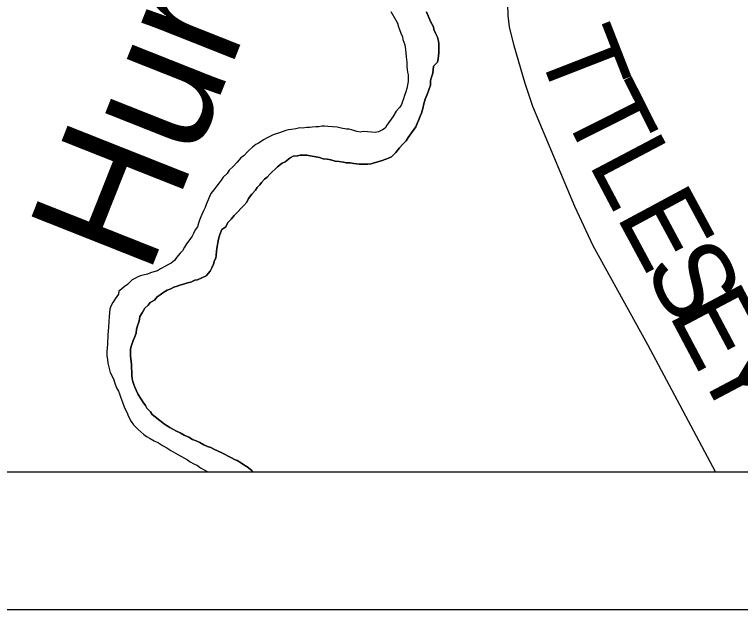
# Model space of a CAD drawing. Extents: x 0 to 34, y 0 to 22.
# Drawn here: x 22.862 to 23.388, y 14 to 14.432 of the extents above; entities that cross this region are included whole.
import ezdxf

# ---------------------------------------------------------------- set-up
doc = ezdxf.new("R2010")
doc.units = 0
for name, color, linetype in [('GM_X_County_Road', 7, 'Continuous'), ('GM_X_County_Road_Text', 7, 'Continuous'), ('GM_X_Major_River', 7, 'Continuous'), ('GM_X_Major_River_Text', 7, 'Continuous'), ('SH_Cut_Line', 7, 'Continuous'), ('SH_Data', 7, 'Continuous')]:
    doc.layers.add(name, color=color, linetype=linetype)

msp = doc.modelspace()

# ---------------------------------------------------------------- linework, layer by layer
at = {"layer": 'GM_X_County_Road'}
msp.add_lwpolyline([(23.3701, 14.1), (23.321, 14.19198), (23.28143, 14.26391), (23.26801, 14.29238), (23.23766, 14.36511), (23.23202, 14.38179), (23.22403, 14.40905), (23.22074, 14.42292), (23.2198, 14.43114), (23.21769, 14.49412), (23.21792, 14.52255), (23.22145, 14.54112), (23.23061, 14.56109), (23.23931, 14.57566), (23.25552, 14.59705)], dxfattribs=at)
at = {"layer": 'GM_X_Major_River'}
for points in [[(23.1346, 14.43384), (23.1383, 14.4277), (23.13941, 14.4254), (23.14013, 14.42273), (23.14085, 14.42082), (23.14195, 14.41814), (23.14305, 14.41547), (23.1434, 14.41356), (23.14486, 14.40974), (23.14518, 14.40632), (23.14552, 14.40365), (23.14586, 14.40099), (23.14618, 14.39718), (23.14613, 14.39415), (23.14648, 14.39186), (23.14683, 14.38996), (23.14718, 14.38805), (23.14715, 14.38615), (23.1471, 14.38311), (23.14627, 14.37819), (23.14546, 14.37554), (23.14467, 14.3729), (23.14387, 14.37063), (23.14308, 14.36874), (23.14229, 14.36647), (23.14112, 14.3646), (23.13842, 14.3616), (23.13608, 14.35746), (23.13181, 14.35145), (23.13064, 14.34919), (23.12872, 14.34808), (23.12566, 14.34661), (23.12338, 14.34626), (23.12072, 14.3463), (23.11769, 14.34673), (23.11466, 14.34678), (23.11275, 14.34643), (23.11011, 14.34685), (23.10784, 14.34765), (23.10444, 14.34846), (23.10254, 14.34849), (23.09876, 14.34931), (23.09574, 14.35012), (23.08891, 14.35061), (23.08664, 14.35065), (23.08474, 14.35067), (23.08246, 14.35033), (23.08018, 14.35037), (23.07752, 14.35003), (23.07561, 14.34968), (23.07372, 14.34971), (23.07068, 14.34938), (23.06878, 14.34941)], [(23.1346, 14.43384), (23.1383, 14.4277), (23.13941, 14.4254), (23.14013, 14.42273), (23.14085, 14.42082), (23.14195, 14.41814), (23.14305, 14.41547), (23.1434, 14.41356), (23.14486, 14.40974), (23.14518, 14.40632), (23.14552, 14.40365), (23.14586, 14.40099), (23.14618, 14.39718), (23.14613, 14.39415), (23.14648, 14.39186), (23.14683, 14.38996), (23.14718, 14.38805), (23.14715, 14.38615), (23.1471, 14.38311), (23.14627, 14.37819), (23.14546, 14.37554), (23.14467, 14.3729), (23.14387, 14.37063), (23.14308, 14.36874), (23.14229, 14.36647), (23.14112, 14.3646), (23.13842, 14.3616), (23.13608, 14.35746), (23.13181, 14.35145), (23.13064, 14.34919), (23.12872, 14.34808), (23.12566, 14.34661), (23.12338, 14.34626), (23.12072, 14.3463), (23.11769, 14.34673), (23.11466, 14.34678), (23.11275, 14.34643), (23.11011, 14.34685), (23.10784, 14.34765), (23.10444, 14.34846), (23.10254, 14.34849), (23.09876, 14.34931), (23.09574, 14.35012), (23.08891, 14.35061), (23.08664, 14.35065), (23.08474, 14.35067), (23.08246, 14.35033), (23.08018, 14.35037), (23.07752, 14.35003), (23.07561, 14.34968), (23.07372, 14.34971), (23.07068, 14.34938), (23.06878, 14.34941)], [(23.161, 14.37378), (23.16338, 14.38058), (23.16343, 14.38361), (23.16384, 14.38551), (23.16503, 14.38929), (23.16549, 14.39422), (23.16857, 14.39721), (23.16899, 14.39948), (23.16944, 14.40403), (23.16949, 14.40745), (23.16954, 14.41049), (23.16919, 14.41239), (23.16848, 14.41544), (23.167, 14.41813), (23.1659, 14.4208), (23.16555, 14.42271), (23.16371, 14.42615), (23.16224, 14.4296), (23.16041, 14.43381)], [(23.16041, 14.43381), (23.16224, 14.4296), (23.16371, 14.42615), (23.16555, 14.42271), (23.1659, 14.4208), (23.167, 14.41813), (23.16848, 14.41544), (23.16919, 14.41239), (23.16954, 14.41049), (23.16949, 14.40745), (23.16944, 14.40403), (23.16899, 14.39948), (23.16857, 14.39721), (23.16549, 14.39422), (23.16503, 14.38929), (23.16384, 14.38551), (23.16343, 14.38361), (23.16338, 14.38058), (23.161, 14.37378)], [(22.94878, 14.19747), (22.94996, 14.20048), (22.95039, 14.20352), (22.95119, 14.20654), (22.95198, 14.20843), (22.9524, 14.2107), (22.95281, 14.2126), (22.95437, 14.21523), (22.95632, 14.21862), (22.95863, 14.22086), (22.96017, 14.22273), (22.96324, 14.22459), (22.96517, 14.22683), (22.96747, 14.22832), (22.97016, 14.23017), (22.97246, 14.23166), (22.97513, 14.23275), (22.97742, 14.23386), (22.97971, 14.23458), (22.98162, 14.23531), (22.98429, 14.23603), (22.98734, 14.23712), (22.98962, 14.23746), (22.99268, 14.23894), (22.99458, 14.23928), (22.99764, 14.24075), (23.0007, 14.24222), (23.00379, 14.24559), (23.00496, 14.24786), (23.00614, 14.2505), (23.00694, 14.25314), (23.00773, 14.25503), (23.00814, 14.25692), (23.00819, 14.25996), (23.0086, 14.26185), (23.00984, 14.26867), (23.01065, 14.27208), (23.01223, 14.27585), (23.01492, 14.27771), (23.01648, 14.28072), (23.0188, 14.28334), (23.02112, 14.28597), (23.02381, 14.28858), (23.02613, 14.29121), (23.02806, 14.29307), (23.03038, 14.2957), (23.03155, 14.29834), (23.03388, 14.30134), (23.03658, 14.30433), (23.03775, 14.30622), (23.03967, 14.30808), (23.04084, 14.30997), (23.04316, 14.31221), (23.04507, 14.3137), (23.04701, 14.31594), (23.0524, 14.32118), (23.05586, 14.32378), (23.05815, 14.32488), (23.06161, 14.32787), (23.06391, 14.32897), (23.06695, 14.3293), (23.06885, 14.32965), (23.07189, 14.32961), (23.07378, 14.32958), (23.07606, 14.32916), (23.07908, 14.32873), (23.08287, 14.32791), (23.08551, 14.32711), (23.08854, 14.32668), (23.09119, 14.32626), (23.09421, 14.32545), (23.09724, 14.32503), (23.10027, 14.3246), (23.10216, 14.32419), (23.1052, 14.32414), (23.10785, 14.32372), (23.11164, 14.32328), (23.11467, 14.32323), (23.11809, 14.32318), (23.12037, 14.32352), (23.12266, 14.32424), (23.12533, 14.32496), (23.12761, 14.32568), (23.13181, 14.32713), (23.13525, 14.3286), (23.13833, 14.33159), (23.14104, 14.33497), (23.14336, 14.33759), (23.14568, 14.34021), (23.14723, 14.34247), (23.14956, 14.34585), (23.1515, 14.34847), (23.15267, 14.35036), (23.15384, 14.35262), (23.15463, 14.35488), (23.15582, 14.3579), (23.15699, 14.36016), (23.1578, 14.36357), (23.15862, 14.36698), (23.15943, 14.37038), (23.161, 14.37378)], [(23.161, 14.37378), (23.15943, 14.37038), (23.15862, 14.36698), (23.1578, 14.36357), (23.15699, 14.36016), (23.15582, 14.3579), (23.15463, 14.35488), (23.15384, 14.35262), (23.15267, 14.35036), (23.1515, 14.34847), (23.14956, 14.34585), (23.14723, 14.34247), (23.14568, 14.34021), (23.14336, 14.33759), (23.14104, 14.33497), (23.13833, 14.33159), (23.13525, 14.3286), (23.13181, 14.32713), (23.12761, 14.32568), (23.12533, 14.32496), (23.12266, 14.32424), (23.12037, 14.32352), (23.11809, 14.32318), (23.11467, 14.32323), (23.11164, 14.32328), (23.10785, 14.32372), (23.1052, 14.32414), (23.10216, 14.32419), (23.10027, 14.3246), (23.09724, 14.32503), (23.09421, 14.32545), (23.09119, 14.32626), (23.08854, 14.32668), (23.08551, 14.32711), (23.08287, 14.32791), (23.07908, 14.32873), (23.07606, 14.32916), (23.07378, 14.32958), (23.07189, 14.32961), (23.06885, 14.32965), (23.06695, 14.3293), (23.06391, 14.32897), (23.06161, 14.32787), (23.05815, 14.32488), (23.05586, 14.32378), (23.0524, 14.32118), (23.04701, 14.31594), (23.04507, 14.3137), (23.04316, 14.31221), (23.04084, 14.30997), (23.03967, 14.30808), (23.03775, 14.30622), (23.03658, 14.30433), (23.03388, 14.30134), (23.03155, 14.29834), (23.03038, 14.2957), (23.02806, 14.29307), (23.02613, 14.29121), (23.02381, 14.28858), (23.02112, 14.28597), (23.0188, 14.28334), (23.01648, 14.28072), (23.01492, 14.27771), (23.01223, 14.27585), (23.01065, 14.27208), (23.00984, 14.26867), (23.0086, 14.26185), (23.00819, 14.25996), (23.00814, 14.25692), (23.00773, 14.25503), (23.00694, 14.25314), (23.00614, 14.2505), (23.00496, 14.24786), (23.00379, 14.24559), (23.0007, 14.24222), (22.99764, 14.24075), (22.99458, 14.23928), (22.99268, 14.23894), (22.98962, 14.23746), (22.98734, 14.23712), (22.98429, 14.23603), (22.98162, 14.23531), (22.97971, 14.23458), (22.97742, 14.23386), (22.97513, 14.23275), (22.97246, 14.23166), (22.97016, 14.23017), (22.96747, 14.22832), (22.96517, 14.22683), (22.96324, 14.22459), (22.96017, 14.22273), (22.95863, 14.22086), (22.95632, 14.21862), (22.95437, 14.21523), (22.95281, 14.2126), (22.9524, 14.2107), (22.95198, 14.20843), (22.95119, 14.20654), (22.95039, 14.20352), (22.94996, 14.20048), (22.94878, 14.19747)], [(23.06878, 14.34941), (23.06573, 14.3487), (23.06269, 14.34836), (23.06041, 14.34802), (23.05851, 14.34767), (23.05392, 14.34585), (23.05164, 14.34512), (23.04935, 14.3444), (23.04552, 14.34256), (23.04246, 14.34071), (23.04054, 14.3396), (23.03863, 14.33849), (23.03671, 14.33738), (23.03441, 14.33552), (23.0321, 14.33365), (23.03056, 14.33178), (23.02824, 14.32954), (23.02594, 14.32768), (23.02323, 14.32468), (23.02014, 14.32131), (23.01745, 14.31869), (23.01589, 14.31644), (23.0132, 14.31382), (23.01164, 14.31157), (23.0101, 14.30969), (23.00855, 14.30744), (23.00622, 14.30444), (23.00428, 14.30181), (23.00074, 14.29389), (22.99995, 14.29162), (22.99878, 14.28936), (22.9976, 14.28672), (22.99681, 14.28483), (22.99602, 14.28257), (22.99522, 14.2803), (22.99442, 14.27765), (22.99287, 14.2754), (22.99169, 14.27276), (22.99052, 14.27088), (22.98819, 14.2675), (22.98664, 14.26524), (22.98509, 14.26299), (22.98353, 14.26035), (22.98198, 14.25848), (22.97928, 14.25548), (22.97772, 14.25323), (22.97542, 14.25136), (22.9735, 14.25026), (22.97121, 14.24915), (22.96777, 14.24731), (22.96546, 14.24582), (22.9628, 14.24511), (22.96051, 14.24438), (22.95821, 14.24328), (22.95517, 14.24257), (22.95326, 14.24222), (22.95136, 14.24149), (22.94944, 14.24038), (22.94715, 14.23928), (22.94368, 14.23591), (22.94137, 14.23405), (22.93945, 14.23256), (22.93753, 14.23107), (22.93712, 14.2288), (22.93479, 14.22542), (22.93323, 14.22278), (22.93167, 14.22015), (22.93088, 14.21788), (22.93041, 14.21257), (22.92992, 14.20498), (22.92945, 14.19929), (22.92934, 14.19246), (22.92888, 14.18714), (22.92883, 14.18411), (22.92917, 14.18144), (22.92951, 14.17878), (22.9313, 14.17191), (22.93351, 14.16732), (22.9346, 14.16426), (22.93568, 14.16083), (22.93717, 14.15852), (22.93789, 14.15661), (22.93862, 14.15432), (22.94008, 14.1505), (22.94153, 14.1463), (22.94338, 14.14323), (22.94447, 14.14017), (22.94631, 14.13634), (22.94817, 14.13403), (22.95116, 14.13095), (22.95341, 14.12901), (22.95565, 14.12708), (22.95753, 14.12553), (22.96016, 14.12397), (22.96317, 14.1224), (22.96618, 14.12083), (22.96919, 14.11889), (22.9722, 14.11732), (22.97521, 14.11537), (22.97859, 14.11342), (22.98725, 14.10872)], [(23.06878, 14.34941), (23.06573, 14.3487), (23.06269, 14.34836), (23.06041, 14.34802), (23.05851, 14.34767), (23.05392, 14.34585), (23.05164, 14.34512), (23.04935, 14.3444), (23.04552, 14.34256), (23.04246, 14.34071), (23.04054, 14.3396), (23.03863, 14.33849), (23.03671, 14.33738), (23.03441, 14.33552), (23.0321, 14.33365), (23.03056, 14.33178), (23.02824, 14.32954), (23.02594, 14.32768), (23.02323, 14.32468), (23.02014, 14.32131), (23.01745, 14.31869), (23.01589, 14.31644), (23.0132, 14.31382), (23.01164, 14.31157), (23.0101, 14.30969), (23.00855, 14.30744), (23.00622, 14.30444), (23.00428, 14.30181), (23.00074, 14.29389), (22.99995, 14.29162), (22.99878, 14.28936), (22.9976, 14.28672), (22.99681, 14.28483), (22.99602, 14.28257), (22.99522, 14.2803), (22.99442, 14.27765), (22.99287, 14.2754), (22.99169, 14.27276), (22.99052, 14.27088), (22.98819, 14.2675), (22.98664, 14.26524), (22.98509, 14.26299), (22.98353, 14.26035), (22.98198, 14.25848), (22.97928, 14.25548), (22.97772, 14.25323), (22.97542, 14.25136), (22.9735, 14.25026), (22.97121, 14.24915), (22.96777, 14.24731), (22.96546, 14.24582), (22.9628, 14.24511), (22.96051, 14.24438), (22.95821, 14.24328), (22.95517, 14.24257), (22.95326, 14.24222), (22.95136, 14.24149), (22.94944, 14.24038), (22.94715, 14.23928), (22.94368, 14.23591), (22.94137, 14.23405), (22.93945, 14.23256), (22.93753, 14.23107), (22.93712, 14.2288), (22.93479, 14.22542), (22.93323, 14.22278), (22.93167, 14.22015), (22.93088, 14.21788), (22.93041, 14.21257), (22.92992, 14.20498), (22.92945, 14.19929), (22.92934, 14.19246), (22.92888, 14.18714), (22.92883, 14.18411), (22.92917, 14.18144), (22.92951, 14.17878), (22.9313, 14.17191), (22.93351, 14.16732), (22.9346, 14.16426), (22.93568, 14.16083), (22.93717, 14.15852), (22.93789, 14.15661), (22.93862, 14.15432), (22.94008, 14.1505), (22.94153, 14.1463), (22.94338, 14.14323), (22.94447, 14.14017), (22.94631, 14.13634), (22.94817, 14.13403), (22.95116, 14.13095), (22.95341, 14.12901), (22.95565, 14.12708), (22.95753, 14.12553), (22.96016, 14.12397), (22.96317, 14.1224), (22.96618, 14.12083), (22.96919, 14.11889), (22.9722, 14.11732), (22.97521, 14.11537), (22.97859, 14.11342), (22.98725, 14.10872)], [(23.03487, 14.1), (23.0338, 14.10077), (23.03043, 14.10348), (23.02818, 14.10503), (23.0263, 14.1062), (23.02329, 14.10815), (23.02141, 14.10894), (23.01915, 14.11012), (23.01162, 14.11403), (23.00898, 14.11522), (23.00634, 14.1164), (23.00408, 14.11757), (23.00182, 14.11837), (22.99918, 14.11955), (22.99617, 14.12111), (22.99353, 14.1223), (22.99089, 14.12348), (22.98826, 14.12504), (22.98487, 14.12661), (22.98186, 14.12818), (22.97922, 14.12936), (22.97659, 14.13092), (22.97433, 14.1321), (22.97245, 14.13327), (22.97057, 14.13444), (22.9672, 14.13715), (22.96382, 14.13986), (22.96157, 14.14142), (22.96046, 14.14334), (22.95785, 14.14604), (22.95674, 14.14795), (22.95488, 14.15064), (22.95377, 14.15256), (22.95155, 14.15601), (22.95008, 14.15908), (22.94898, 14.16137), (22.94825, 14.16328), (22.94752, 14.16557), (22.94717, 14.16748), (22.94683, 14.16976), (22.94687, 14.17242), (22.94654, 14.17547), (22.94658, 14.17813), (22.94625, 14.18155), (22.94591, 14.18421), (22.94594, 14.18611), (22.94599, 14.18915), (22.9468, 14.19218), (22.94798, 14.1952), (22.94878, 14.19747)], [(22.94878, 14.19747), (22.94798, 14.1952), (22.9468, 14.19218), (22.94599, 14.18915), (22.94594, 14.18611), (22.94591, 14.18421), (22.94625, 14.18155), (22.94658, 14.17813), (22.94654, 14.17547), (22.94687, 14.17242), (22.94683, 14.16976), (22.94717, 14.16748), (22.94752, 14.16557), (22.94825, 14.16328), (22.94898, 14.16137), (22.95008, 14.15908), (22.95155, 14.15601), (22.95377, 14.15256), (22.95488, 14.15064), (22.95674, 14.14795), (22.95785, 14.14604), (22.96046, 14.14334), (22.96157, 14.14142), (22.96382, 14.13986), (22.9672, 14.13715), (22.97057, 14.13444), (22.97245, 14.13327), (22.97433, 14.1321), (22.97659, 14.13092), (22.97922, 14.12936), (22.98186, 14.12818), (22.98487, 14.12661), (22.98826, 14.12504), (22.99089, 14.12348), (22.99353, 14.1223), (22.99617, 14.12111), (22.99918, 14.11955), (23.00182, 14.11837), (23.00408, 14.11757), (23.00634, 14.1164), (23.00898, 14.11522), (23.01162, 14.11403), (23.01915, 14.11012), (23.02141, 14.10894), (23.02329, 14.10815), (23.0263, 14.1062), (23.02818, 14.10503), (23.03043, 14.10348), (23.0338, 14.10077), (23.03487, 14.1)], [(22.98725, 14.10872), (22.98912, 14.10717), (22.99175, 14.10561), (22.99439, 14.10443), (22.99664, 14.10288), (22.99928, 14.10131), (23.00154, 14.10014), (23.00174, 14.1)], [(22.98725, 14.10872), (22.98912, 14.10717), (22.99175, 14.10561), (22.99439, 14.10443), (22.99664, 14.10288), (22.99928, 14.10131), (23.00154, 14.10014), (23.00174, 14.1)]]:
    msp.add_lwpolyline(points, dxfattribs=at)
at = {"layer": 'SH_Cut_Line'}
msp.add_lwpolyline([(24.72905, 15.3682), (24.21343, 15.36582), (23.80935, 15.36588), (22.81708, 15.3878), (22.79969, 15.38811), (22.15405, 15.39394), (21.84376, 15.39569), (21.7404, 15.39913), (21.7404, 14.1), (28.5404, 14.1)], dxfattribs=at)
at = {"layer": 'SH_Data'}
for p, q in [((21.7404, 14.1), (28.5404, 14.1)), ((21.6404, 14), (28.6404, 14))]:
    msp.add_line(p, q, dxfattribs=at)

# ---------------------------------------------------------------- texts
at = {"layer": 'GM_X_County_Road_Text'}
for s, rotation, p in [('T', 291.2857, (23.2399, 14.40787)), ('T', 296.7525, (23.25774, 14.36287)), ('L', 297.8172, (23.2774, 14.32389)), ('E', 298.2908, (23.29747, 14.28585)), ('S', 297.9123, (23.31757, 14.24852)), ('E', 297.8953, (23.33551, 14.21465)), ('Y', 297.8929, (23.3554, 14.17709))]:
    msp.add_text(s, height=0.05682, rotation=rotation, dxfattribs=at).set_placement(p)
at = {"layer": 'GM_X_Major_River_Text'}
msp.add_text('Huron', height=0.094753, rotation=68.3537, dxfattribs=at).set_placement((22.95845, 14.24065))

doc.saveas('drawing.dxf')
